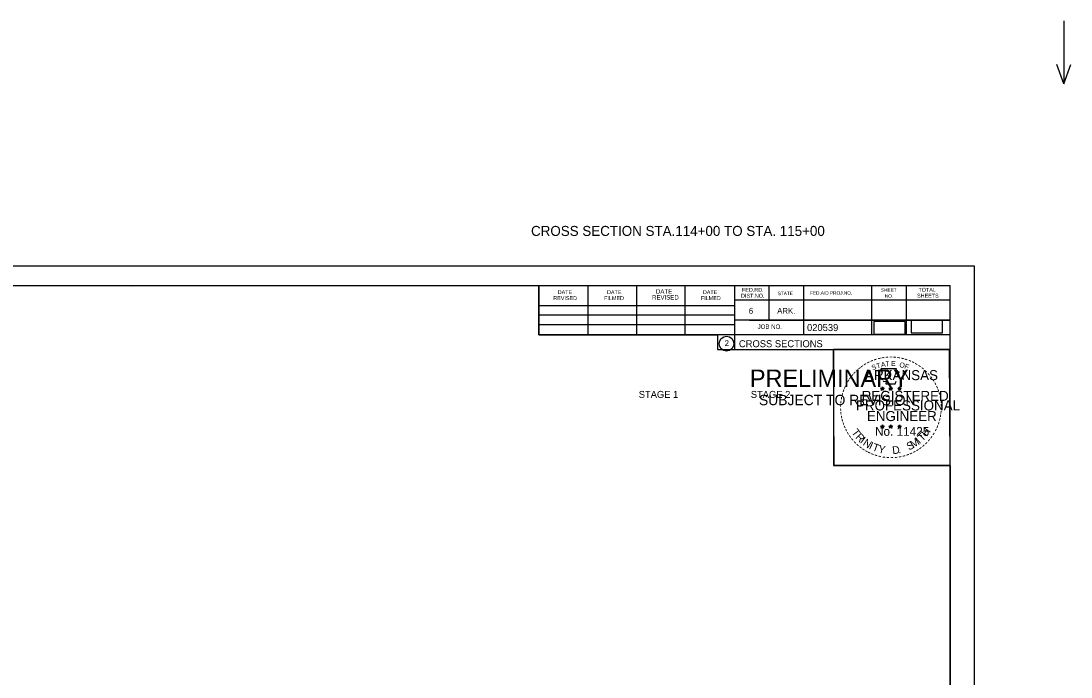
# Model space of a CAD drawing. Extents: x 915787 to 919910, y 133456 to 136717.
# Drawn here: x 916386.4 to 916596.3, y 134867.2 to 134998.3 of the extents above; entities that cross this region are included whole.
import ezdxf

# ---------------------------------------------------------------- set-up
doc = ezdxf.new("R2010")
doc.units = 0
for name, color, linetype in [('R_Border', 7, 'Continuous'), ('R_Border Notes', 7, 'Continuous'), ('R_Border PE', 7, 'Continuous'), ('R_Border Prem', 7, 'Continuous'), ('R_Draft', 7, 'Continuous'), ('R_No Plot', 7, 'Continuous'), ('R_Water Annot', 7, 'Continuous'), ('R_Xsect Slope', 7, 'Continuous')]:
    doc.layers.add(name, color=color, linetype=linetype)

msp = doc.modelspace()

# ---------------------------------------------------------------- linework, layer by layer
at = {"layer": 'R_Border'}
for p, q in [((916255.98, 134945.5), (916572.16, 134945.5)), ((916489.9, 134935.62), (916489.9, 134945.5)), ((916499.76, 134935.62), (916499.76, 134945.3)), ((916509.52, 134935.62), (916509.52, 134945.3)), ((916519.2, 134935.62), (916519.2, 134945.3)), ((916529.06, 134945.5), (916529.06, 134932.7)), ((916535.9, 134945.5), (916535.9, 134938.56)), ((916542.84, 134945.5), (916542.84, 134935.62)), ((916556.42, 134945.5), (916556.42, 134935.62)), ((916563.36, 134945.5), (916563.36, 134935.62)), ((916572.16, 134740.04), (916572.16, 134945.5)), ((916408.5, 134945.24), (916408.5, 134945.24)), ((916408.5, 134945.24), (916408.5, 134945.24)), ((916489.9, 134941.48), (916529.06, 134941.48)), ((916572.16, 134942.56), (916529.06, 134942.56)), ((916572.16, 134942.58), (916572.16, 134942.58)), ((916489.9, 134939.62), (916529.06, 134939.62)), ((916489.9, 134935.62), (916489.9, 134937.68)), ((916489.9, 134937.68), (916529.06, 134937.68)), ((916572.16, 134938.56), (916529.06, 134938.56)), ((916532.02, 134938.56), (916572.16, 134938.56)), ((916572.16, 134935.62), (916489.9, 134935.62)), ((916529.06, 134932.7), (916572.16, 134932.7))]:
    msp.add_line(p, q, dxfattribs=at)
msp.add_circle((916527.44, 134933.84), 1.47, dxfattribs=at)
at = {"layer": 'R_Border PE'}
for p, q in [((916558.24, 134924.96), (916558.59, 134924.85)), ((916558.24, 134924.96), (916558.49, 134924.91)), ((916558.24, 134924.96), (916558.48, 134924.84)), ((916558.37, 134924.55), (916558.59, 134924.85)), ((916558.37, 134924.55), (916558.5, 134924.79)), ((916558.37, 134924.55), (916558.59, 134924.77)), ((916558.59, 134925.21), (916558.55, 134924.96)), ((916558.59, 134924.85), (916558.59, 134925.21)), ((916558.59, 134925.21), (916558.64, 134924.96)), ((916558.94, 134924.96), (916558.59, 134924.85)), ((916558.8, 134924.55), (916558.59, 134924.85)), ((916558.8, 134924.55), (916558.59, 134924.76)), ((916558.94, 134924.96), (916558.65, 134924.91)), ((916558.8, 134924.55), (916558.66, 134924.84)), ((916558.94, 134924.96), (916558.73, 134924.86)), ((916559.91, 134924.96), (916560.26, 134924.85)), ((916559.91, 134924.96), (916560.16, 134924.91)), ((916559.91, 134924.96), (916560.15, 134924.84)), ((916560.04, 134924.55), (916560.26, 134924.85)), ((916560.04, 134924.55), (916560.17, 134924.79)), ((916560.04, 134924.55), (916560.26, 134924.77)), ((916560.26, 134925.21), (916560.22, 134924.96)), ((916560.26, 134924.85), (916560.26, 134925.21)), ((916560.26, 134925.21), (916560.31, 134924.96)), ((916560.61, 134924.96), (916560.26, 134924.85)), ((916560.47, 134924.55), (916560.26, 134924.85)), ((916560.47, 134924.55), (916560.26, 134924.76)), ((916560.61, 134924.96), (916560.32, 134924.91)), ((916560.47, 134924.55), (916560.33, 134924.84)), ((916560.61, 134924.96), (916560.4, 134924.86)), ((916561.67, 134924.95), (916562.02, 134924.83)), ((916561.67, 134924.95), (916561.93, 134924.9)), ((916561.67, 134924.95), (916561.91, 134924.82)), ((916561.81, 134924.54), (916562.02, 134924.83)), ((916561.81, 134924.54), (916561.93, 134924.78)), ((916561.81, 134924.54), (916562.02, 134924.75)), ((916562.02, 134925.2), (916561.98, 134924.95)), ((916562.02, 134924.83), (916562.02, 134925.2)), ((916562.02, 134925.2), (916562.07, 134924.95)), ((916562.37, 134924.95), (916562.02, 134924.83)), ((916562.24, 134924.54), (916562.02, 134924.83)), ((916562.24, 134924.54), (916562.02, 134924.75)), ((916562.37, 134924.95), (916562.08, 134924.9)), ((916562.24, 134924.54), (916562.1, 134924.83)), ((916562.37, 134924.95), (916562.17, 134924.84)), ((916558.24, 134917.38), (916558.58, 134917.27)), ((916558.24, 134917.38), (916558.49, 134917.34)), ((916558.24, 134917.38), (916558.47, 134917.26)), ((916558.37, 134916.98), (916558.58, 134917.27)), ((916558.37, 134916.98), (916558.49, 134917.22)), ((916558.37, 134916.98), (916558.58, 134917.19)), ((916558.58, 134917.64), (916558.54, 134917.39)), ((916558.58, 134917.27), (916558.58, 134917.64)), ((916558.58, 134917.64), (916558.63, 134917.39)), ((916558.93, 134917.38), (916558.58, 134917.27)), ((916558.8, 134916.98), (916558.58, 134917.27)), ((916558.8, 134916.98), (916558.58, 134917.19)), ((916558.93, 134917.38), (916558.65, 134917.34)), ((916558.8, 134916.98), (916558.66, 134917.27)), ((916558.93, 134917.38), (916558.73, 134917.28)), ((916559.9, 134917.38), (916560.25, 134917.27)), ((916559.9, 134917.38), (916560.16, 134917.34)), ((916559.9, 134917.38), (916560.14, 134917.26)), ((916560.04, 134916.98), (916560.25, 134917.27)), ((916560.04, 134916.98), (916560.16, 134917.22)), ((916560.04, 134916.98), (916560.25, 134917.19)), ((916560.25, 134917.64), (916560.21, 134917.39)), ((916560.25, 134917.27), (916560.25, 134917.64)), ((916560.25, 134917.64), (916560.3, 134917.39)), ((916560.6, 134917.38), (916560.25, 134917.27)), ((916560.47, 134916.98), (916560.25, 134917.27)), ((916560.47, 134916.98), (916560.25, 134917.19)), ((916560.6, 134917.38), (916560.31, 134917.34)), ((916560.47, 134916.98), (916560.33, 134917.27)), ((916560.6, 134917.38), (916560.4, 134917.28)), ((916561.67, 134917.37), (916562.02, 134917.26)), ((916561.67, 134917.37), (916561.92, 134917.33)), ((916561.67, 134917.37), (916561.91, 134917.25)), ((916561.8, 134916.97), (916562.02, 134917.26)), ((916561.8, 134916.97), (916561.93, 134917.21)), ((916561.8, 134916.97), (916562.02, 134917.18)), ((916562.02, 134917.63), (916561.98, 134917.38)), ((916562.02, 134917.26), (916562.02, 134917.63)), ((916562.02, 134917.63), (916562.07, 134917.38)), ((916562.37, 134917.37), (916562.02, 134917.26)), ((916562.23, 134916.97), (916562.02, 134917.26)), ((916562.23, 134916.97), (916562.02, 134917.18)), ((916562.37, 134917.37), (916562.08, 134917.33)), ((916562.23, 134916.97), (916562.1, 134917.26)), ((916562.37, 134917.37), (916562.16, 134917.27))]:
    msp.add_line(p, q, dxfattribs=at)
for points in [[(916558.28, 134928.84), (916558.55, 134928.01)], [(916561.79, 134927.91), (916561.93, 134928.2), (916561.25, 134928.17), (916561.4, 134928.84), (916558.28, 134928.84)], [(916558.77, 134926.41), (916558.77, 134926.33), (916559.34, 134926.31), (916559.28, 134925.83), (916561.15, 134925.83), (916561.35, 134926.37)], [(916558.59, 134925.21), (916558.8, 134924.55), (916558.24, 134924.96), (916558.94, 134924.96), (916558.37, 134924.55), (916558.59, 134925.21)], [(916560.26, 134925.21), (916560.47, 134924.55), (916559.91, 134924.96), (916560.61, 134924.96), (916560.04, 134924.55), (916560.26, 134925.21)], [(916562.02, 134925.2), (916562.24, 134924.54), (916561.67, 134924.95), (916562.37, 134924.95), (916561.81, 134924.54), (916562.02, 134925.2)], [(916558.58, 134917.64), (916558.8, 134916.98), (916558.24, 134917.38), (916558.93, 134917.38), (916558.37, 134916.98), (916558.58, 134917.64)], [(916560.25, 134917.64), (916560.47, 134916.98), (916559.9, 134917.38), (916560.6, 134917.38), (916560.04, 134916.98), (916560.25, 134917.64)], [(916562.02, 134917.63), (916562.23, 134916.97), (916561.67, 134917.37), (916562.37, 134917.37), (916561.8, 134916.97), (916562.02, 134917.63)]]:
    msp.add_lwpolyline(points, dxfattribs=at)
for centre, radius in [((916558.59, 134924.85), 0.172), ((916558.59, 134924.85), 0.145), ((916558.59, 134924.85), 0.116), ((916558.59, 134924.85), 0.0991), ((916558.59, 134924.85), 0.0747), ((916558.59, 134924.85), 0.0495), ((916558.59, 134924.85), 0.0296), ((916560.26, 134924.85), 0.172), ((916560.26, 134924.85), 0.145), ((916560.26, 134924.85), 0.116), ((916560.26, 134924.85), 0.0991), ((916560.26, 134924.85), 0.0747), ((916560.26, 134924.85), 0.0495), ((916560.26, 134924.85), 0.0296), ((916562.02, 134924.83), 0.172), ((916562.02, 134924.83), 0.145), ((916562.02, 134924.83), 0.116), ((916562.02, 134924.83), 0.0991), ((916562.02, 134924.83), 0.0747), ((916562.02, 134924.83), 0.0495), ((916562.02, 134924.83), 0.0296), ((916558.58, 134917.27), 0.172), ((916558.58, 134917.27), 0.145), ((916558.58, 134917.27), 0.116), ((916558.58, 134917.27), 0.0991), ((916558.58, 134917.27), 0.0747), ((916558.58, 134917.27), 0.0495), ((916558.58, 134917.27), 0.0296), ((916560.25, 134917.27), 0.172), ((916560.25, 134917.27), 0.145), ((916560.25, 134917.27), 0.116), ((916560.25, 134917.27), 0.0991), ((916560.25, 134917.27), 0.0747), ((916560.25, 134917.27), 0.0495), ((916560.25, 134917.27), 0.0296), ((916562.02, 134917.26), 0.172), ((916562.02, 134917.26), 0.145), ((916562.02, 134917.26), 0.116), ((916562.02, 134917.26), 0.0991), ((916562.02, 134917.26), 0.0747), ((916562.02, 134917.26), 0.0495), ((916562.02, 134917.26), 0.0296)]:
    msp.add_circle(centre, radius, dxfattribs=at)
at = {"layer": 'R_No Plot'}
for p, q in [((916243.57, 134949.4), (916576.91, 134949.4)), ((916548.19, 134910.25), (916548.19, 134910.25))]:
    msp.add_line(p, q, dxfattribs=at)
for points in [[(916243.57, 134949.4), (916576.91, 134949.4), (916576.91, 134736.06), (916243.57, 134736.06)], [(916489.9, 134945.5), (916489.9, 134935.62), (916525.63, 134935.62), (916525.63, 134932.7), (916548.83, 134932.7), (916548.83, 134909.49), (916572.16, 134909.49), (916572.16, 134740.04), (916255.98, 134740.04), (916255.98, 134945.5)], [(916548.83, 134932.73), (916571.92, 134932.73), (916572.04, 134909.49), (916548.94, 134909.49)]]:
    msp.add_lwpolyline(points, close=True, dxfattribs=at)
at = {"layer": 'R_Water Annot'}
for p, q in [((916594.88, 134998.35), (916594.88, 134985.78)), ((916594.88, 134985.78), (916593.48, 134989.63)), ((916594.88, 134985.78), (916596.28, 134989.63))]:
    msp.add_line(p, q, dxfattribs=at)
at = {"layer": 'R_Xsect Slope'}
for points in [[(916556.86, 134935.77), (916563.11, 134935.77), (916563.11, 134938.25), (916556.86, 134938.25)], [(916564.35, 134935.99), (916570.6, 134935.99), (916570.6, 134938.46), (916564.35, 134938.46)]]:
    msp.add_lwpolyline(points, close=True, dxfattribs=at)

# ---------------------------------------------------------------- texts
at = {"layer": 'R_Border'}
for s, height, p in [('REVISED', 0.782, (916492.82, 134942.56)), ('DATE', 0.782, (916493.7, 134943.74)), ('FILMED', 0.782, (916502.98, 134942.56)), ('DATE', 0.782, (916503.56, 134943.74)), ('REVISED', 0.879, (916512.56, 134942.66)), ('DATE', 0.879, (916513.34, 134943.84)), ('FILMED', 0.782, (916522.32, 134942.56)), ('DATE', 0.782, (916522.72, 134943.74)), ('DIST.NO.', 0.782, (916530.34, 134943.04)), ('FED.RD.', 0.782, (916530.54, 134944.22)), ('STATE', 0.684, (916537.66, 134943.54)), ('FED.AID PROJ.NO.', 0.684, (916544.12, 134943.64)), ('SHEET', 0.684, (916558.28, 134944.22)), ('NO.', 0.684, (916559.06, 134943.04)), ('SHEETS', 0.782, (916565.52, 134943.04)), ('TOTAL', 0.782, (916565.8, 134944.22)), ('6', 1.17, (916531.9, 134939.82)), ('ARK.', 1.172, (916537.56, 134939.82)), ('JOB NO.', 0.879, (916533.66, 134936.8)), ('020539', 1.4, (916543.53, 134936.36)), ('2', 1.17, (916527.06, 134933.35)), ('CROSS SECTIONS', 1.4, (916529.92, 134933.13))]:
    msp.add_text(s, height=height, rotation=360, dxfattribs=at).set_placement(p)
at = {"layer": 'R_Border Notes'}
for s, p in [('STAGE 1', (916509.89, 134923)), ('STAGE 2', (916532.29, 134923))]:
    msp.add_text(s, height=1.4, dxfattribs=at).set_placement(p)
at = {"layer": 'R_Border PE'}
for s, height, rotation, p in [('-', 1.6, 24.3072, (916556.39, 134929.69)), ('-', 1.6, 19.1761, (916557.03, 134929.96)), ('-', 1.6, 13.6301, (916557.78, 134930.2)), ('-', 1.6, 10.2193, (916558.46, 134930.37)), ('-', 1.6, 5.8968, (916559.19, 134930.48)), ('-', 1.6, 0.1862, (916559.96, 134930.55)), ('-', 1.6, 357.743, (916560.68, 134930.53)), ('-', 1.6, 352.1617, (916561.42, 134930.48)), ('-', 1.6, 347.2049, (916562.14, 134930.36)), ('-', 1.6, 342.3362, (916562.78, 134930.21)), ('-', 1.6, 337.8551, (916563.51, 134929.99)), ('-', 1.6, 42.9622, (916553.68, 134927.82)), ('-', 1.6, 38.9507, (916554.11, 134928.23)), ('-', 1.6, 36.2317, (916554.59, 134928.61)), ('-', 1.6, 34.0636, (916555.16, 134929.01)), ('ARKANSAS', 2, 360, (916555.13, 134926.55)), ('-', 1.6, 28.7918, (916555.76, 134929.38)), ('S', 1, 21.594, (916556.64, 134928.51)), ('T', 1, 16.4036, (916557.55, 134928.84)), ('A', 1, 11.2132, (916558.38, 134929.1)), ('T', 1, 6.0228, (916559.22, 134929.26)), ('E', 1, 0.8323, (916560.33, 134929.37)), ('O', 1, 350.4515, (916561.93, 134929.16)), ('F', 1, 340.0707, (916562.89, 134928.93)), ('-', 1.6, 334.1211, (916564.14, 134929.72)), ('-', 1.6, 329.6409, (916564.72, 134929.43)), ('-', 1.6, 325.8627, (916565.37, 134929.07)), ('-', 1.6, 320.5297, (916565.98, 134928.65)), ('-', 1.6, 315.5786, (916566.58, 134928.16)), ('-', 1.6, 58.0706, (916552.09, 134925.76)), ('-', 1.6, 54.2325, (916552.41, 134926.29)), ('-', 1.6, 50.6142, (916552.83, 134926.85)), ('-', 1.6, 48.423, (916553.23, 134927.34)), ('-', 1.6, 309.8797, (916567.14, 134927.61)), ('-', 1.6, 306.6522, (916567.67, 134927.01)), ('-', 1.4, 303.6753, (916568.16, 134926.44)), ('-', 1.6, 72.3945, (916551.3, 134923.9)), ('-', 1.6, 67.7743, (916551.52, 134924.53)), ('-', 1.6, 62.8713, (916551.78, 134925.14)), ('REGISTERED', 2, 360, (916554.46, 134922.4)), ('DWB', 0.01, 360, (916558.58, 134924.84)), ('DWB', 0.01, 360, (916560.25, 134924.84)), ('DWB', 0.01, 360, (916562.01, 134924.83)), ('-', 1.6, 299.6684, (916568.47, 134925.83)), ('-', 1.6, 294.6628, (916568.8, 134925.22)), ('-', 1.6, 290.5728, (916569.06, 134924.64)), ('-', 1.6, 85.1863, (916550.89, 134921.79)), ('-', 1.6, 81.2013, (916550.97, 134922.48)), ('-', 1.6, 75.461, (916551.1, 134923.19)), ('PROFESSIONAL', 2, 360, (916553.31, 134920.49)), ('-', 1.6, 285.1233, (916569.29, 134924.06)), ('-', 1.6, 280.5493, (916569.49, 134923.32)), ('-', 1.6, 276.5962, (916569.65, 134922.55)), ('-', 1.6, 94.1959, (916550.9, 134920.36)), ('-', 1.6, 89.0622, (916550.87, 134921.08)), ('-', 1.6, 98.9479, (916550.97, 134919.69)), ('ENGINEER', 2, 360, (916555.49, 134918.37)), ('-', 1.6, 263.5172, (916569.73, 134920.53)), ('-', 1.6, 274.3301, (916569.71, 134921.83)), ('-', 1.6, 269.9407, (916569.75, 134921.2)), ('-', 1.6, 101.7149, (916551.11, 134918.96)), ('-', 1.6, 105.4578, (916551.27, 134918.36)), ('-', 1.6, 109.0874, (916551.49, 134917.73)), ('-', 1.6, 252.8681, (916569.36, 134918.48)), ('-', 1.6, 255.7626, (916569.55, 134919.2)), ('-', 1.6, 260.9953, (916569.66, 134919.88)), ('-', 1.6, 114.0643, (916551.74, 134917.14)), ('-', 1.6, 115.7289, (916552.05, 134916.52)), ('-', 1.6, 120.4471, (916552.4, 134915.93)), ('T', 1.54, 306.0406, (916552.34, 134916.11)), ('R', 1.54, 314.005, (916553.11, 134915.06)), ('No. 11425', 1.757, 360, (916557.12, 134915.42)), ('DWB', 0.01, 360, (916558.57, 134917.27)), ('DWB', 0.01, 360, (916560.24, 134917.27)), ('DWB', 0.01, 360, (916562.01, 134917.26)), ('T', 1.54, 46.6444, (916566.58, 134914.2)), ('H', 1.54, 54.6088, (916567.46, 134915.15)), ('-', 1.6, 239.0712, (916568.49, 134916.43)), ('-', 1.6, 244.6197, (916568.88, 134917.18)), ('-', 1.6, 247.8887, (916569.14, 134917.81)), ('-', 1.6, 125.8934, (916552.81, 134915.37)), ('-', 1.6, 130.7181, (916553.27, 134914.82)), ('-', 1.6, 134.2238, (916553.78, 134914.28)), ('-', 1.6, 138.9338, (916554.31, 134913.81)), ('I', 1.54, 321.9694, (916554.01, 134914.13)), ('N', 1.54, 326.5002, (916554.57, 134913.66)), ('I', 1.54, 335.3603, (916555.78, 134912.87)), ('T', 1.54, 339.8912, (916556.44, 134912.55)), ('S', 1.54, 26.9312, (916563.89, 134912.47)), ('M', 1.54, 32.6563, (916564.73, 134912.88)), ('I', 1.54, 42.1136, (916566.01, 134913.73)), ('-', 1.6, 225.7653, (916567.17, 134914.64)), ('-', 1.6, 231.2538, (916567.65, 134915.21)), ('-', 1.6, 233.8452, (916568.08, 134915.77)), ('-', 1.6, 144.6463, (916554.87, 134913.41)), ('-', 1.6, 148.0898, (916555.43, 134913.03)), ('-', 1.6, 151.5704, (916556.01, 134912.71)), ('-', 1.6, 154.6002, (916556.53, 134912.46)), ('-', 1.6, 158.5612, (916557.15, 134912.21)), ('Y', 1.54, 347.8556, (916557.66, 134912.1)), ('D', 1.54, 6.3969, (916560.65, 134911.74)), ('.', 1.54, 13.7642, (916561.84, 134911.87)), ('-', 1.6, 200.7184, (916563.77, 134912.34)), ('-', 1.6, 204.2516, (916564.39, 134912.61)), ('-', 1.6, 207.3568, (916565.01, 134912.93)), ('-', 1.6, 212.2491, (916565.57, 134913.27)), ('-', 1.6, 215.7363, (916566.1, 134913.66)), ('-', 1.6, 221.0851, (916566.65, 134914.13)), ('-', 1.6, 162.7983, (916557.84, 134912)), ('-', 1.6, 167.5555, (916558.55, 134911.83)), ('-', 1.6, 173.1155, (916559.33, 134911.72)), ('-', 1.6, 176.5183, (916560.07, 134911.67)), ('-', 1.6, 181.5918, (916560.82, 134911.69)), ('-', 1.6, 185.8167, (916561.63, 134911.76)), ('-', 1.6, 191.2858, (916562.36, 134911.9)), ('-', 1.6, 195.4743, (916563.09, 134912.09))]:
    msp.add_text(s, height=height, rotation=rotation, dxfattribs=at).set_placement(p)
at = {"layer": 'R_Border Prem'}
for s, height, p in [('PRELIMINARY', 3.5, (916532.11, 134925.17)), ('DWB', 0.01, (916532.85, 134927.01)), ('SUBJECT TO REVISION', 2.0751, (916533.92, 134921.54))]:
    msp.add_text(s, height=height, rotation=360, dxfattribs=at).set_placement(p)
at = {"layer": 'R_Draft'}
msp.add_text('CROSS SECTION STA.114+00 TO STA. 115+00', height=2, dxfattribs=at).set_placement((916488.37, 134955.38))

doc.saveas('drawing.dxf')
